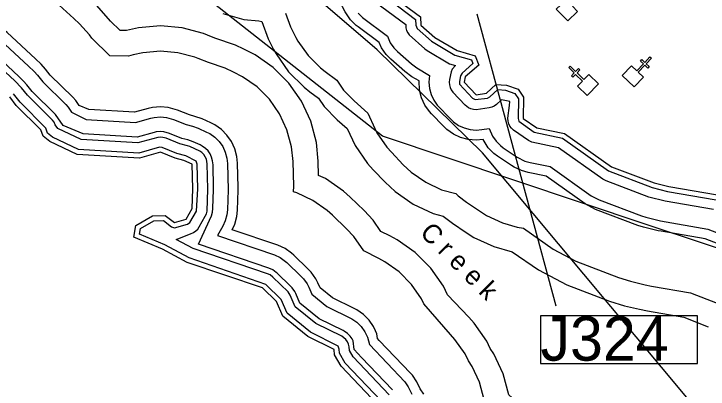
# Model space of a CAD drawing. Extents: x 2532689 to 2764727, y 536648 to 732970.
# Drawn here: x 2703727 to 2709229, y 655919 to 658888 of the extents above; entities that cross this region are included whole.
import ezdxf

# ---------------------------------------------------------------- set-up
doc = ezdxf.new("R2010")
doc.units = 0
for name, color, linetype in [('Exist Boundary Political City Limit New', 7, 'Continuous'), ('Exist Cultural Church CELL', 7, 'Continuous'), ('Exist Hydrographic Buffer Line', 7, 'Continuous'), ('Exist Hydrographic Creek Double Shore', 7, 'Continuous'), ('Exist Hydrographic Creek Single Shore Label', 7, 'Continuous'), ('Exist Hydrographic Intracoastal Waterway Label', 7, 'Continuous'), ('Exist Road Non-System Structure Non-Sys Other Number Label', 7, 'Continuous'), ('Exist Road Primary US Mileage Hundredths English Label', 7, 'Continuous'), ('Map Preparation Boundary City Limit Buffer Line', 7, 'Continuous')]:
    doc.layers.add(name, color=color, linetype=linetype)

msp = doc.modelspace()

# ---------------------------------------------------------------- linework, layer by layer
at = {"layer": 'Exist Boundary Political City Limit New'}
msp.add_lwpolyline([(2712318.2, 656036.4), (2708747.5, 657218.1), (2706648.8, 657919.2), (2703072.5, 660726.6), (2700816, 662382.8), (2703060.5, 664607.7), (2703090.8, 664675.3), (2703093.2, 664764), (2703060.8, 664880.8), (2703933.5, 665169), (2705081.2, 664738.7), (2705325.8, 665006.1), (2705620.5, 664747.4), (2705509.2, 664578.3), (2705542.5, 664571.1), (2706271.8, 665258.2), (2706437.5, 665254.2), (2706562.8, 665343)], dxfattribs=at)
at = {"layer": 'Exist Cultural Church CELL'}
for points in [[(2708102, 659000.3), (2708142, 658959.8), (2708196.2, 659013.3), (2708173.8, 659036.1), (2708185.2, 659047.3), (2708207.6, 659024.5), (2708250.5, 659066.7), (2708261.7, 659055.3), (2708218.9, 659013.1), (2708241.3, 658990.3), (2708229.9, 658979), (2708207.5, 659001.8), (2708153.2, 658948.4), (2708193.6, 658907.3), (2708117.8, 658832.6), (2708026.1, 658925.6)], [(2708622, 658477.1), (2708663.2, 658437.8), (2708715.9, 658492.8), (2708692.8, 658514.9), (2708703.8, 658526.5), (2708726.9, 658504.3), (2708768.5, 658547.7), (2708780.1, 658536.7), (2708738.5, 658493.2), (2708761.6, 658471.1), (2708750.5, 658459.6), (2708727.4, 658481.7), (2708674.8, 658426.7), (2708716.3, 658386.7), (2708642.7, 658309.9), (2708548.4, 658400.2)], [(2708194.2, 658315.8), (2708233.8, 658356.7), (2708179.2, 658409.8), (2708156.9, 658386.8), (2708145.4, 658398), (2708167.7, 658420.9), (2708124.6, 658462.8), (2708135.8, 658474.3), (2708178.9, 658432.4), (2708201.2, 658455.4), (2708212.7, 658444.2), (2708190.4, 658421.3), (2708245, 658368.2), (2708285.2, 658409.5), (2708361.6, 658335.4), (2708270.6, 658241.7)]]:
    msp.add_lwpolyline(points, close=True, dxfattribs=at)
at = {"layer": 'Exist Hydrographic Buffer Line'}
for points in [[(2704056.7, 658093), (2703871.3, 658275.2), (2703830.4, 658327.6), (2703804.3, 658356.6), (2703767.5, 658391.6), (2703546.8, 658595.6), (2703310.5, 658794.1), (2703349, 658930), (2703360.3, 658979.9), (2703366.9, 659044.1), (2703360.7, 659316.2)], [(2704194.1, 658228.2), (2704015.5, 658403.7), (2703978.1, 658451.6), (2703942.5, 658491.1), (2703899.4, 658532.1), (2703674.3, 658740.2), (2703529.9, 658861.5), (2703535.8, 658882.4), (2703550.8, 658948.7), (2703559.8, 659036.5), (2703553.9, 659295.7)], [(2707211, 657937), (2707159.3, 657973), (2707131.2, 657999.5), (2707037.1, 658097.4), (2707021.1, 658115.3), (2706985.2, 658166.7), (2706958.6, 658223.6), (2706942.4, 658284.2), (2706937.9, 658357.7), (2706880.7, 658391.3), (2706824.5, 658432.1), (2706714.4, 658529.4), (2706677, 658567.7), (2706641.2, 658619.1), (2706621.5, 658661.1), (2706455.6, 658784.7), (2706439.4, 658797.6), (2706395.1, 658841.9), (2706352.4, 658905.7), (2706308.4, 658989.3), (2706274.5, 659082.1), (2706240.3, 659182.2), (2706139.8, 659241.2)], [(2706635.4, 659054.7), (2706911.4, 658844.1), (2706912.9, 658797.8), (2706922.1, 658773.4), (2707036.3, 658671.8), (2707220.6, 658562.8), (2707353.3, 658524.2), (2707364, 658494.7), (2707278.7, 658419.8), (2707265.7, 658397), (2707257.7, 658354), (2707259.4, 658333), (2707362.1, 658221.1), (2707383.9, 658209.4), (2707480.2, 658222.5), (2707499.7, 658231.3), (2707562.3, 658289.3), (2707622.7, 658284.6), (2707698.2, 658258.4), (2707726.7, 658216.1)], [(2705654.2, 658310.8), (2705539.8, 658390.8), (2705467.9, 658427.6), (2705400.8, 658457.8), (2705269.6, 658503.5), (2705188, 658534.5), (2705161.3, 658544.6), (2705026.8, 658580.7), (2704888, 658592.9), (2704748.9, 658580.7), (2704673.7, 658563.7), (2704636.4, 658553.3), (2704488.5, 658555.7), (2704344.6, 658697.1), (2704325.3, 658721.6), (2704245.9, 658809.5), (2704202.9, 658850.5), (2703998.9, 659039.3)], [(2706564.7, 659017.5), (2706578.8, 658996.2), (2706593.6, 658981.4), (2706832.7, 658803.1), (2706834.7, 658778.3), (2706840.1, 658758), (2706848.9, 658739.1), (2706861, 658722), (2706983.4, 658611.9), (2707002, 658598.3), (2707180.2, 658493.8), (2707226, 658480), (2707201, 658449.7), (2707192.1, 658430.7), (2707178.8, 658368.6), (2707177, 658346.7), (2707178.6, 658325.9), (2707184.1, 658305.7), (2707193, 658286.7), (2707204.8, 658269.6), (2707304.5, 658165.6)], [(2707531.7, 656198.8), (2707502, 656241.2), (2707475.9, 656297.1), (2707375.9, 656440), (2707333, 656487.9), (2707163.6, 656665.2), (2707131.8, 656733.1), (2707032, 656875.9), (2706908.8, 656999.1), (2706766, 657099), (2706706.8, 657130.7), (2706636.6, 657165.1), (2706573.9, 657254.7), (2706502.3, 657331.4), (2706391.4, 657438.6), (2706339.7, 657485), (2706197, 657585), (2706142.5, 657610.4), (2706139.6, 657723.8), (2706124.6, 657871.6), (2706079.7, 658040), (2706005.9, 658198), (2705905.8, 658340.8), (2705782.6, 658464.1), (2705639.9, 658564), (2705549.9, 658610.1), (2705482.8, 658640.2), (2705318.8, 658697.4), (2705262.8, 658719.9), (2705229.8, 658732.6), (2705061.6, 658777.7), (2704888, 658792.9), (2704714.1, 658777.7), (2704620.2, 658756.4), (2704569.1, 658756.9), (2704494.1, 658830.4), (2704383.9, 658954.3)], [(2705381.9, 658890), (2705550.1, 658844.9), (2705669.6, 658834.4), (2705692.4, 658828.4), (2705741.8, 658691.3), (2705785.9, 658607.7), (2705805, 658573.3), (2705904.8, 658430.5), (2706028.1, 658307.3), (2706073.4, 658271.5), (2706142.1, 658220.3), (2706187, 658156.2), (2706290.3, 658050.1), (2706368.2, 657981.3), (2706431, 657846.7), (2706530.8, 657703.9), (2706575.3, 657654.3), (2706669.5, 657556.3), (2706748.2, 657482.7), (2706890.9, 657382.7), (2707049, 657309.1), (2707128.8, 657287.7), (2707203, 657231.8), (2707312.9, 657157.4), (2707373, 657119.8), (2707530.9, 657046.1), (2707676.3, 657005.4), (2707886.2, 656861.8), (2708109.9, 656742.8), (2708447.1, 656615.3), (2708567.2, 656578.2), (2708684.3, 656550.1), (2708747.7, 656536.9), (2709036, 656487.2), (2709230.1, 656412.5)], [(2705879.6, 658893.1), (2705919, 658784.5), (2705962.8, 658700.8), (2705978.2, 658673.3), (2706058.2, 658559.1), (2706156.6, 658460.5), (2706192.9, 658431.9), (2706285.4, 658362.9), (2706340.1, 658284.8), (2706423, 658199.9), (2706532.9, 658102.6), (2706545.2, 658073.1), (2706604.2, 657946.7), (2706684.2, 657832.5), (2706719.7, 657792.7), (2706813.6, 657694.8), (2706876.8, 657635.9), (2706991, 657555.9), (2707117.5, 657497), (2707228.8, 657467.1), (2707248.7, 657447.4), (2707315, 657397.4), (2707424.9, 657323.1), (2707472.8, 657293), (2707599.4, 657234.1), (2707715.4, 657201.5), (2707767.1, 657191.1), (2708001.7, 657025.1), (2708180.7, 656929.9), (2708517.8, 656802.3), (2708614, 656772.7), (2708731, 656744.6), (2708781.7, 656734), (2709089.3, 656680.9), (2709301.9, 656599.2)], [(2706456.4, 658893.3), (2706490.9, 658858.8), (2706687.7, 658711.7), (2706710.5, 658659.1), (2706738.4, 658619.1), (2706767.5, 658589.4), (2706877.4, 658492.1), (2706921.1, 658460.3), (2707022.1, 658401), (2707016.8, 658346.7), (2707021.1, 658298.1), (2707033.8, 658251), (2707054.3, 658206.7), (2707082.4, 658166.7), (2707188.9, 658054.9), (2707211, 658034.3), (2707251, 658006.2), (2707295.1, 657985.6), (2707342.4, 657973), (2707390.8, 657968.8), (2707434.9, 657972.2), (2707495.2, 657981.8), (2707520.4, 657920.2), (2707548.5, 657880.2), (2707583, 657845.7), (2707606.1, 657828.3), (2707716.2, 657753.9), (2707777.1, 657722.7), (2707818, 657711.3), (2707977.7, 657679.2), (2708302.3, 657449.5)], [(2703620.1, 658681.5), (2703844, 658474.2), (2703887.1, 658433.2), (2703914.8, 658402.4), (2703955.4, 658350.4), (2704138.1, 658171.1), (2704156.3, 658151.3), (2704184.4, 658111.3), (2704300.1, 658052.4), (2704691.9, 658029.1), (2704812.9, 658062.6), (2704839.4, 658068.6), (2704888, 658072.9), (2704936.4, 658068.6), (2704992.9, 658052.4), (2705093.2, 658011.8), (2705141.6, 657999.5), (2705187.5, 657983.5), (2705254.6, 657953.4), (2705279.8, 657940.5), (2705319.8, 657912.5), (2705354.5, 657878), (2705382.3, 657838), (2705402.8, 657793.8), (2705415.6, 657746.6), (2705419.9, 657705.2), (2705424.6, 657495.6)], [(2706702.1, 655874.2), (2706416.2, 656173.5), (2706386.3, 656224.5), (2706384.2, 656253.9), (2706378.7, 656274.1), (2706369.9, 656293), (2706358, 656310.2), (2706343.2, 656325), (2706326, 656337), (2706121.1, 656437.8), (2705957.7, 656570.8), (2705917.5, 656660.9), (2705899.9, 656689), (2705780.1, 656805.4), (2705757, 656822.9), (2705737.9, 656831.7), (2705148, 657031.9), (2705014.1, 657103.5), (2705125.6, 657147.5), (2705151.9, 657158.7), (2705169.1, 657170.7), (2705183.9, 657185.5), (2705196, 657202.6), (2705244.1, 657287.2), (2705252.8, 657305.6), (2705258.1, 657325.9), (2705264.8, 657500.6), (2705259.9, 657701.1), (2705252.8, 657739.1), (2705243.9, 657758), (2705231.8, 657775.1), (2705217.1, 657789.9), (2705199.8, 657801.9), (2705122.1, 657837.5), (2705102.4, 657844.4), (2705043.4, 657859.4), (2704932.9, 657904.1), (2704908.7, 657911), (2704888, 657912.8), (2704867, 657911), (2704709.2, 657867.7), (2704260.1, 657894.5), (2704074.7, 657981.5), (2704055, 658010.6), (2704045.8, 658031.3), (2704033.9, 658048.4), (2703835.6, 658243.7), (2703788.7, 658304.2), (2703733.5, 658358.4), (2703511.4, 658564)], [(2707454.2, 655833.6), (2707417.5, 655972.4), (2707358.4, 656098.8), (2707328.9, 656141.2), (2707302.7, 656197.1), (2707222.7, 656311.4), (2707188.4, 656349.8), (2706977.2, 656593.7), (2706958.8, 656633.1), (2706878.6, 656747.3), (2706780.2, 656845.9), (2706666, 656925.9), (2706618.6, 656951.1), (2706500.7, 657011.8), (2706420.7, 657126.1), (2706363.5, 657187.5), (2706252.4, 657294.6), (2706211.2, 657331.8), (2706097, 657411.8), (2705970.4, 657470.7), (2705944.4, 657479.6), (2705944.6, 657525.1), (2705939.7, 657718.7), (2705927.6, 657836.9), (2705891.7, 657971.6), (2705832.6, 658098), (2705752.7, 658212.3), (2705654.2, 658310.8)], [(2706638.9, 655824.7), (2706352, 656124.9), (2706306.7, 656201.8), (2706305.9, 656234), (2706296.7, 656258.7), (2706077.7, 656370), (2705892.5, 656520.7), (2705844.5, 656628.2), (2705724.8, 656747.8), (2705116, 656958.2), (2704924.7, 657060.5), (2704723.1, 657145.8), (2704729.7, 657188.8), (2704835.9, 657251.2), (2704912, 657251.9), (2704977.2, 657203.7), (2705000.9, 657195.9), (2705103.3, 657224.2), (2705122.7, 657236.9), (2705174.6, 657326.9), (2705184.9, 657503.1), (2705180, 657699.1), (2705170.7, 657723.7), (2705089.3, 657764.6), (2705018.4, 657783.2), (2704902.9, 657829.9), (2704881, 657832.3), (2704717.6, 657787), (2704239.8, 657815.6), (2704032.1, 657913), (2703993.9, 657943.5), (2703979.6, 657984.4), (2703776, 658190.4), (2703725.3, 658255.1)], [(2706977.4, 655878.8), (2706947.7, 655921.2), (2706921.7, 655977.1), (2706885.8, 656028.5), (2706870.2, 656045.8), (2706623.1, 656304.4), (2706609, 656319.3), (2706604.2, 656356.2), (2706592.8, 656380.7), (2706577.8, 656413), (2706541.7, 656464.4), (2706497.4, 656508.8), (2706445.9, 656544.8), (2706424.6, 656556.2), (2706251.4, 656641.2), (2706153.3, 656720.9), (2706136.5, 656759), (2706119.7, 656791.9), (2706083.6, 656843.2), (2706058, 656870.9), (2705946.9, 656978.1), (2705928.4, 656994.7), (2705876.9, 657030.7), (2705820.1, 657057.3), (2705458, 657180.2), (2705478.1, 657223.6), (2705494.5, 657284.1), (2705499.6, 657335.3), (2705504.8, 657493), (2705505, 657513.8), (2705499.8, 657707.3), (2705494.3, 657760.5), (2705478.1, 657821.1), (2705451.7, 657878), (2705415.6, 657929.3), (2705371.5, 657973.7), (2705319.8, 658009.7), (2705287.6, 658026.3), (2705220.6, 658056.4), (2705161.3, 658077), (2705118.2, 658088.1), (2705022.9, 658126.6), (2704950.3, 658147.4), (2704888, 658152.9), (2704825.4, 658147.4), (2704791.4, 658139.7), (2704683.3, 658109.7), (2704320.4, 658131.4), (2704245.5, 658162.6), (2704217.6, 658202.7), (2704194.1, 658228.2)], [(2709271, 657339.7), (2708890, 657405.7), (2708758.5, 657438.2), (2708421.4, 657565.8), (2708394.8, 657580.1), (2708042.5, 657829.4), (2707831.9, 657873.1), (2707805.6, 657886.4), (2707685.7, 657968.3), (2707670.9, 657983.1), (2707658.8, 658000.2), (2707650.2, 658019.2), (2707644.7, 658039.4), (2707642.8, 658063.1), (2707653.9, 658162.3), (2707657.4, 658194.7), (2707591, 658206.8), (2707551.2, 658170), (2707534, 658158), (2707514.9, 658149.2), (2707492.7, 658143.5), (2707390.8, 658128.8), (2707370.1, 658130.6), (2707349.8, 658136), (2707331, 658144.8), (2707304.5, 658165.6)], [(2707726.7, 658216.1), (2707723, 658061.1), (2707728.1, 658040.2), (2707850.4, 657952.7), (2708074.7, 657904.5), (2708440.9, 657645.5), (2708786.6, 657513.1), (2708908.6, 657483.5), (2709292.3, 657417.1), (2709574.6, 657308.7)], [(2706727.4, 655913.4), (2706482.1, 656170.1), (2706423.9, 656231.4), (2706414.9, 656301.3), (2706408.4, 656315.3), (2706392, 656338.7), (2706371.7, 656359.1), (2706343.9, 656378.5), (2706335.8, 656382.8), (2706145.7, 656476.1), (2705994.1, 656599.4), (2705960.6, 656675.2), (2705952.5, 656691.1), (2705931.8, 656720.5), (2705918.8, 656734.5), (2705814, 656835.6), (2705806.9, 656842), (2705779.1, 656861.5), (2705747.3, 656876.4), (2705190.2, 657065.4), (2705294.4, 657290.4), (2705302.3, 657319.5), (2705305.2, 657348.2), (2705310, 657497.2), (2705310.2, 657512.1), (2705305.4, 657694.6), (2705302.2, 657725.1), (2705294.3, 657754.4), (2705282.4, 657780.2), (2705265.7, 657803.9), (2705245.7, 657824), (2705219.2, 657842.5), (2705203.1, 657850.8), (2705148.5, 657875.3), (2705105.1, 657890.4), (2705057.4, 657902.6), (2704959.4, 657942.2), (2704914.6, 657955), (2704887.9, 657957.4), (2704855.4, 657954.5), (2704838.8, 657950.8), (2704704.2, 657913.3), (2704275.8, 657938.9), (2704118.1, 658004.7), (2704056.7, 658093)], [(2709459.8, 657009.9), (2709206.8, 657107.1), (2708856.7, 657167.6), (2708833.8, 657172.4), (2708716.7, 657200.5), (2708673.4, 657213.8), (2708336.5, 657341.4), (2708255.9, 657384.2), (2707945.1, 657604.1), (2707802.2, 657632.9), (2707749.7, 657647.5), (2707692.9, 657674.1), (2707671.1, 657687.6), (2707561.2, 657762), (2707531.5, 657784.4), (2707487.2, 657828.8), (2707445.2, 657893.1), (2707390.8, 657888.7), (2707328.5, 657894.3), (2707267.6, 657910.4), (2707211, 657937)], [(2705424.6, 657495.6), (2705419.7, 657337.8), (2705415.8, 657298), (2705402.8, 657250.9), (2705383.2, 657207.9), (2705341.7, 657135.1), (2705792.7, 656982.1), (2705836.9, 656961.5), (2705891.5, 656920.5), (2706002.4, 656813.4), (2706022.5, 656791.9), (2706050.4, 656751.8), (2706063.5, 656726.3), (2706088.1, 656670.8), (2706207.9, 656573.4), (2706406, 656475.5), (2706445.9, 656447.5), (2706480.4, 656413), (2706508.5, 656373.1), (2706529, 656328.8), (2706544.8, 656270.7), (2706824.5, 655977.1), (2706852.6, 655937.1), (2706880.2, 655878.8)], [(2708302.3, 657449.5), (2708365, 657416.2), (2708701.9, 657288.7), (2708735.4, 657278.3), (2708852.4, 657250.2), (2709228.3, 657184.6), (2709488.5, 657084.6), (2709540.4, 657070.2), (2709589, 657066)], [(2707966.2, 655559.9), (2707823.1, 655719.5), (2707703.9, 655826.3), (2707649.8, 655874.1), (2707605.5, 656040.8), (2707531.7, 656198.8)]]:
    msp.add_lwpolyline(points, dxfattribs=at)
at = {"layer": 'Exist Hydrographic Creek Double Shore'}
for points in [[(2706577.4, 659389.8), (2706626.8, 659156.9), (2706670.9, 659073.3), (2706950.8, 658864.6), (2706952.8, 658799.1), (2707063, 658701.8), (2707240.9, 658597.3), (2707383.9, 658557.1), (2707410.9, 658482.6), (2707304.9, 658389.7), (2707296.9, 658346.7), (2707390.8, 658248.8), (2707473.9, 658261.9), (2707547.9, 658330.6), (2707630.9, 658324.1), (2707723.8, 658291.7), (2707766.9, 658227.9), (2707763, 658060.2), (2707872.9, 657985.8), (2708090.9, 657942.1), (2708463.9, 657678.1), (2708801, 657550.5), (2708917.9, 657522.4), (2709302.9, 657455.9)], [(2706610, 655797.1), (2706320, 656100.6), (2706266.9, 656190.4), (2706265.9, 656233.1), (2706055.9, 656336.1), (2705859.9, 656495.7), (2705808, 656611.8), (2705696.9, 656719), (2705100, 656921.4), (2704906, 657025.2), (2704679, 657121.1), (2704693, 657213.6), (2704825, 657291.2), (2704924.9, 657292), (2705000.9, 657235.9), (2705092, 657262.6), (2705140, 657346.7), (2705144.9, 657504.4), (2705140, 657698), (2705072.9, 657728.1), (2705005.9, 657745.1), (2704888, 657792.8), (2704721.9, 657746.7), (2704230, 657776.1), (2704011, 657878.9), (2703959.9, 657919.5), (2703941.9, 657971.3), (2703745.8, 658163.7), (2703693.9, 658230.5)]]:
    msp.add_lwpolyline(points, dxfattribs=at)
at = {"layer": 'Exist Hydrographic Intracoastal Waterway Label'}
msp.add_lwpolyline([(2714181.6, 652688.9), (2709261.2, 655611.8), (2707440.7, 657788.9), (2706607, 658602.7), (2705992.6, 659130.6), (2703775.9, 660539.1)], dxfattribs=at)
at = {"layer": 'Exist Road Primary US Mileage Hundredths English Label'}
msp.add_line((2707395.9, 658887.7), (2708023.4, 656577.6), dxfattribs=at)
msp.add_lwpolyline([(2709145.7, 656497.5), (2707900.4, 656497.5), (2707900.4, 656122), (2709145.7, 656122)], close=True, dxfattribs=at)
at = {"layer": 'Map Preparation Boundary City Limit Buffer Line'}
msp.add_lwpolyline([(2712318.2, 656036.4), (2708747.5, 657218.1), (2706648.8, 657919.2), (2703072.5, 660726.6), (2700816, 662382.8), (2703060.5, 664607.7), (2703090.8, 664675.3), (2703093.2, 664764), (2703060.8, 664880.8), (2703933.5, 665169), (2705081.2, 664738.7), (2705325.8, 665006.1), (2705620.5, 664747.4), (2705509.2, 664578.3), (2705542.5, 664571.1), (2706271.8, 665258.2), (2706437.5, 665254.2), (2706562.8, 665343)], dxfattribs=at)

# ---------------------------------------------------------------- texts
at = {"layer": 'Exist Hydrographic Creek Single Shore Label'}
msp.add_text('C r e e k', height=150, rotation=315, dxfattribs=at).set_placement((2706937.5, 657147.5))
at = {"layer": 'Exist Road Non-System Structure Non-Sys Other Number Label'}
msp.add_text('J324', height=350, dxfattribs=at).set_placement((2707900.9, 656143.6))

doc.saveas('drawing.dxf')
